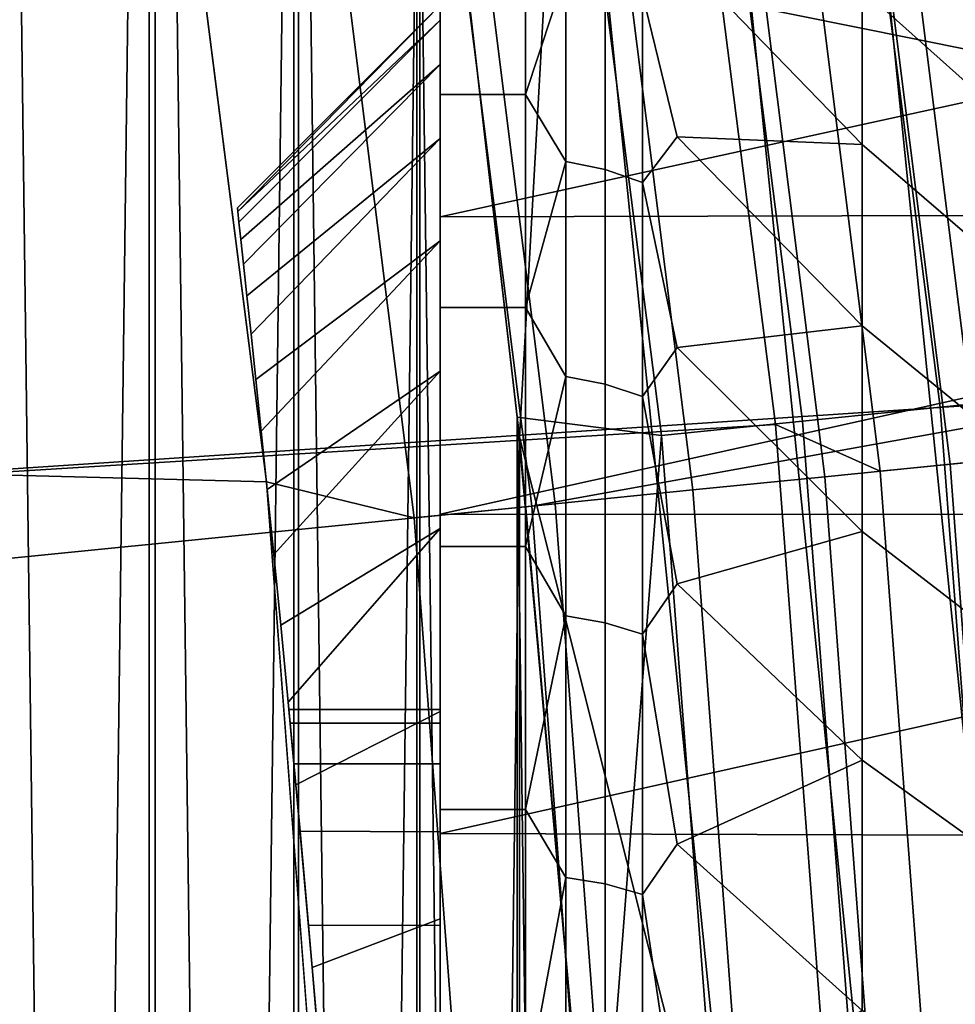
# Model space of a CAD drawing. Header units: metres. Extents: x -248 to 28, y -28 to 28.
# Tile 468 of 507: x 26.172 to 26.902, y 2.27 to 3.039. Entities that reach past the tile are written whole.
import ezdxf

# ---------------------------------------------------------------- set-up
doc = ezdxf.new("R2010")
doc.units = ezdxf.units.M
doc.layers.add('solid_10_061_053_XXX', color=7, linetype='CONTINUOUS')

msp = doc.modelspace()

# ---------------------------------------------------------------- linework, layer by layer
at = {"layer": 'solid_10_061_053_XXX'}
for points in [[(26.272715, -4.757564, 118), (26.272715, 4.757564, 118), (26.142359, 5.428349, 118)], [(26.142359, -5.428349, 118), (26.272715, -4.757564, 118), (26.142359, 5.428349, 118)], [(26.148746, 5.397497, 25), (26.277611, 4.730447, 25), (26.148746, -5.397497, 25)], [(-25.957809, 5.333074, -9.8), (26.194746, 4.010602, -9.8), (26.364351, 2.677873, -9.8), (-26.194759, 4.010514, -9.8)], [(26.385849, -4.083733, 118), (26.385849, 4.083733, 118), (26.272715, 4.757564, 118)], [(26.272715, -4.757564, 118), (26.385849, -4.083733, 118), (26.272715, 4.757564, 118)], [(26.277611, 4.730447, 25), (26.277611, -4.730447, 25), (26.148746, -5.397497, 25)], [(26.277611, 4.730447, 25), (26.389452, 4.060376, 25), (26.277611, -4.730447, 25)], [(26.571459, 2.658875, 134.685471), (27.120987, 2.757933, 133.423676), (26.946491, 4.128049, 133.423676), (26.405895, 3.980048, 134.685471)], [(27.091368, 2.75657, 117.847214), (26.916855, 4.125992, 117.847214), (26.819689, 4.111095, 117.901421), (26.993572, 2.746617, 117.901421)], [(26.884398, 4.114105, 118.5), (27.058289, 2.746946, 118.5), (25.710758, 2.657669, 118.5), (25.539848, 3.977733, 118.5)], [(26.993572, 2.746617, 117.901421), (26.819689, 4.111095, 117.901421), (26.717129, 4.095372, 117.944267), (26.890347, 2.736112, 117.944267)], [(26.935669, 4.059899, 118.503029), (27.058289, 2.746946, 118.5), (26.884398, 4.114105, 118.5)], [(26.890347, 2.736112, 117.944267), (26.717129, 4.095372, 117.944267), (26.610468, 4.07902, 117.975212), (26.782995, 2.725186, 117.975212)], [(26.481707, -3.407232, 118), (26.481707, 3.407232, 118), (26.385849, 4.083733, 118)], [(26.385849, -4.083733, 118), (26.481707, -3.407232, 118), (26.385849, 4.083733, 118)], [(26.782995, 2.725186, 117.975212), (26.610468, 4.07902, 117.975212), (26.501053, 4.062245, 117.993866), (26.672869, 2.713978, 117.993866)], [(25.710758, 2.657663, 24.5), (26.761873, 2.722493, 24.5), (26.589502, 4.075323, 24.5), (25.53985, 3.977724, 24.5)], [(26.843479, 2.686095, 24.494968), (26.67622, 4.020793, 24.494968), (26.589502, 4.075323, 24.5), (26.761873, 2.722493, 24.5)], [(26.389452, 4.060376, 25), (26.389452, -4.060376, 25), (26.277611, -4.730447, 25)], [(26.389452, 4.060376, 25), (26.484211, 3.387706, 25), (26.389452, -4.060376, 25)], [(26.672869, 2.713978, 117.993866), (26.501053, 4.062245, 117.993866), (26.481707, 3.407232, 118), (26.560226, 2.728418, 118)], [(27.129398, 2.714706, 24.376299), (26.960356, 4.06362, 24.376299), (26.895727, 4.053879, 24.419889), (27.064363, 2.708198, 24.419889)], [(26.903696, 4.05508, -9.506631), (27.072382, 2.709, -9.506631), (26.989143, 2.700671, -9.581482), (26.820976, 4.042612, -9.581482)], [(27.064363, 2.708198, 24.419889), (26.895727, 4.053879, 24.419889), (26.826021, 4.043372, 24.454567), (26.994219, 2.701179, 24.454567)], [(26.820976, 4.042612, -9.581482), (26.989143, 2.700671, -9.581482), (26.898083, 2.691559, -9.646485), (26.730482, 4.028972, -9.646485)], [(26.994219, 2.701179, 24.454567), (26.826021, 4.043372, 24.454567), (26.752432, 4.03228, 24.479738), (26.920168, 2.693769, 24.479738)], [(26.920168, 2.693769, 24.479738), (26.752432, 4.03228, 24.479738), (26.67622, 4.020793, 24.494968), (26.843479, 2.686095, 24.494968)], [(26.730482, 4.028972, -9.646485), (26.898083, 2.691559, -9.646485), (26.800344, 2.681779, -9.700823), (26.633354, 4.014332, -9.700823)], [(26.633354, 4.014332, -9.700823), (26.800344, 2.681779, -9.700823), (26.697165, 2.671454, -9.743809), (26.530817, 3.998877, -9.743809)], [(-26.194759, 4.010514, -9.8), (26.364351, 2.677873, -9.8), (26.466129, 1.339522, -9.8), (-26.364359, 2.677795, -9.8)], [(26.479723, 2.649696, -9.793713), (26.364351, 2.677873, -9.8), (26.194746, 4.010602, -9.8), (26.314732, 3.966307, -9.793713)], [(26.530817, 3.998877, -9.743809), (26.697165, 2.671454, -9.743809), (26.58984, 2.660715, -9.774903), (26.42416, 3.982801, -9.774903)], [(25.787355, 3.886818, 135.939667), (25.949041, 2.596593, 135.939667), (26.571459, 2.658875, 134.685471), (26.405895, 3.980048, 134.685471)], [(26.42416, 3.982801, -9.774903), (26.58984, 2.660715, -9.774903), (26.479723, 2.649696, -9.793713), (26.314732, 3.966307, -9.793713)], [(26.560226, -2.728418, 118), (26.560226, 2.728418, 118), (26.481707, 3.407232, 118)], [(26.481707, -3.407232, 118), (26.560226, -2.728418, 118), (26.481707, 3.407232, 118)], [(26.918625, 3.41341, 25.099174), (27.056515, 2.051531, 25.099174), (26.953115, 2.043689, 25.056189), (26.815752, 3.400364, 25.056189)], [(26.815752, 3.400364, 25.056189), (26.953115, 2.043689, 25.056189), (26.845562, 2.035532, 25.025095), (26.708748, 3.386793, 25.025095)], [(26.484211, 3.387706, 25), (26.484211, -3.387706, 25), (26.389452, -4.060376, 25)], [(26.484211, 3.387706, 25), (26.561832, 2.712746, 25), (26.484211, -3.387706, 25)], [(26.598961, 3.372869, 25.006287), (26.561832, 2.712746, 25), (26.484211, 3.387706, 25)], [(26.708748, 3.386793, 25.025095), (26.845562, 2.035532, 25.025095), (26.735212, 2.027162, 25.006287), (26.598961, 3.372869, 25.006287)], [(26.598961, 3.372869, 25.006287), (26.735212, 2.027162, 25.006287), (26.561832, 2.712746, 25)], [(26.5, 2.980358, 2.864934), (26.5, 3.098483, 2.170295), (26.5, 3.291947, 2.427757), (26.5, 3.125233, 3.124274)], [(26.963451, 3.039098, 3.656676), (26.963451, 2.942561, 3.409273), (26.829405, 3.062544, 3.356644), (26.829405, 3.163017, 3.614135)], [(26.963451, 2.942561, 5.990727), (26.963451, 3.039098, 5.743324), (26.829405, 3.163017, 5.785865), (26.829405, 3.062544, 6.043356)], [(26.566536, 3.125241, 3.124288), (26.566536, 2.980353, 2.864927), (26.5, 2.980358, 2.864934), (26.5, 3.125233, 3.124274)], [(26.566536, 2.980354, 6.535073), (26.566536, 3.125241, 6.275712), (26.5, 3.125233, 6.275726), (26.5, 2.980358, 6.535066)], [(26.5, 2.980358, 6.535066), (26.5, 3.125233, 6.275726), (26.5, 3.098483, 7.229705)], [(26.598051, 3.075961, 3.035373), (26.566536, 2.980353, 2.864927), (26.566536, 3.125241, 3.124288)], [(26.598051, 3.075961, 6.364627), (26.566536, 3.125241, 6.275712), (26.566536, 2.980354, 6.535073)], [(26.995001, 3.10074, 2.173063), (26.5, 3.098483, 2.170295), (26.5, 2.884646, 1.928946), (27.008657, 2.995847, 2.049547)], [(26.995001, 3.100733, 7.226945), (27.008657, 2.99584, 7.350461), (26.5, 3.098483, 7.229705)], [(26.5, 2.813992, 6.781211), (26.5, 2.980358, 6.535066), (26.5, 3.098483, 7.229705), (26.5, 2.884646, 7.471054)], [(27.008657, 2.99584, 7.350461), (27.022501, 2.885995, 7.469664), (26.5, 2.884646, 7.471054), (26.5, 3.098483, 7.229705)], [(26.5, 2.813992, 2.618789), (26.5, 2.884646, 1.928946), (26.5, 3.098483, 2.170295), (26.5, 2.980358, 2.864934)], [(26.658117, 3.058634, 3.04475), (26.685041, 3.090516, 3.141796), (26.829405, 2.94115, 3.108329), (26.685041, 2.947238, 2.885317)], [(26.658117, 3.058634, 6.35525), (26.685041, 2.947239, 6.514683), (26.829405, 2.94115, 6.291671), (26.685041, 3.090516, 6.258204)], [(26.685041, 3.090516, 3.141796), (26.829405, 3.062544, 3.356644), (26.829405, 2.94115, 3.108329)], [(26.685041, 3.090516, 6.258204), (26.829405, 2.94115, 6.291671), (26.829405, 3.062544, 6.043356)], [(26.598051, 2.927991, 2.787048), (26.566536, 2.980353, 2.864927), (26.598051, 3.075961, 3.035373)], [(26.598051, 3.075961, 6.364627), (26.566536, 2.980354, 6.535073), (26.598051, 2.927991, 6.612952)], [(26.598051, 3.075961, 6.364627), (26.598051, 2.927991, 6.612952), (26.628868, 2.921744, 6.608871), (26.628868, 3.069398, 6.361075)], [(26.598051, 2.927991, 2.787048), (26.598051, 3.075961, 3.035373), (26.628868, 3.069398, 3.038925), (26.628868, 2.921744, 2.79113)], [(26.628868, 3.069398, 6.361075), (26.628868, 2.921744, 6.608871), (26.658117, 2.911498, 6.602176), (26.658117, 3.058634, 6.35525)], [(26.628868, 2.921744, 2.79113), (26.628868, 3.069398, 3.038925), (26.658117, 3.058634, 3.04475), (26.658117, 2.911498, 2.797824)], [(26.963451, 2.942561, 3.409273), (26.963451, 2.825923, 3.170687), (26.829405, 2.94115, 3.108329), (26.829405, 3.062544, 3.356644)], [(26.963451, 2.825923, 6.229313), (26.963451, 2.942561, 5.990727), (26.829405, 3.062544, 6.043356), (26.829405, 2.94115, 6.291671)], [(26.658117, 3.058634, 6.35525), (26.658117, 2.911498, 6.602176), (26.685041, 2.947239, 6.514683)], [(26.658117, 2.911498, 2.797824), (26.658117, 3.058634, 3.04475), (26.685041, 2.947238, 2.885317)], [(26.5, 3.049999, 4.7), (26.341751, 2.891735, 4.699998), (26.342054, 2.888983, 4.566794)], [(26.5, 3.049999, 4.7), (26.5, 3.038392, 4.965839), (26.342054, 2.888983, 4.833201), (26.341751, 2.891735, 4.699998)], [(26.5, 3.049999, 4.7), (26.342054, 2.888983, 4.566794), (26.342958, 2.880711, 4.434087), (26.5, 3.038392, 4.434161)], [(26.5, 3.038392, 4.434161), (26.5, 3.038392, 4.965839), (26.5, 3.049999, 4.7)], [(26.5, 3.038392, 4.965839), (26.342958, 2.880712, 4.965909), (26.342054, 2.888983, 4.833201)], [(26.5, 3.003665, 4.170384), (26.5, 3.038392, 4.434161), (26.342958, 2.880711, 4.434087), (26.344461, 2.866945, 4.301844)], [(26.5, 3.038392, 4.965839), (26.5, 3.003665, 5.229615), (26.344461, 2.866945, 5.098152), (26.342958, 2.880712, 4.965909)], [(26.5, 3.003665, 4.170384), (26.5, 3.003665, 5.229615), (26.5, 3.038392, 4.965839)], [(26.5, 3.003665, 4.170384), (26.5, 3.038392, 4.965839), (26.5, 3.038392, 4.434161)], [(26.5, 3.003665, 4.170384), (26.344461, 2.866945, 4.301844), (26.346546, 2.847717, 4.17044)], [(26.5, 3.003665, 5.229615), (26.346546, 2.847718, 5.229555), (26.344461, 2.866945, 5.098152)], [(26.5, 2.946074, 3.910608), (26.5, 3.003665, 4.170384), (26.346546, 2.847717, 4.17044), (26.349203, 2.823029, 4.03984)], [(26.5, 3.003665, 5.229615), (26.5, 2.946074, 5.489392), (26.349203, 2.82303, 5.360156), (26.346546, 2.847718, 5.229555)], [(26.5, 2.946074, 3.910608), (26.5, 2.946074, 5.489392), (26.5, 3.003665, 5.229615)], [(26.5, 2.946074, 3.910608), (26.5, 3.003665, 5.229615), (26.5, 3.003665, 4.170384)], [(27.022501, 2.886001, 1.930344), (27.008657, 2.995847, 2.049547), (26.5, 2.884646, 1.928946)], [(26.566536, 2.980353, 2.864927), (26.566536, 2.813991, 2.618786), (26.5, 2.813992, 2.618789), (26.5, 2.980358, 2.864934)], [(26.566536, 2.813992, 6.781214), (26.566536, 2.980354, 6.535073), (26.5, 2.980358, 6.535066), (26.5, 2.813992, 6.781211)], [(26.598051, 2.927991, 6.612952), (26.566536, 2.980354, 6.535073), (26.566536, 2.813992, 6.781214)], [(26.598051, 2.927991, 2.787048), (26.566536, 2.813991, 2.618786), (26.566536, 2.980353, 2.864927)], [(26.5, 2.946074, 3.910608), (26.349203, 2.823029, 4.03984), (26.352398, 2.793057, 3.910849)], [(26.5, 2.946074, 5.489392), (26.352396, 2.793059, 5.489146), (26.349203, 2.82303, 5.360156)], [(26.5, 2.946074, 5.489392), (26.5, 2.866057, 5.743174), (26.356112, 2.75778, 5.616579), (26.352396, 2.793059, 5.489146)], [(26.5, 2.866057, 3.656826), (26.5, 2.946074, 3.910608), (26.352398, 2.793057, 3.910849), (26.356112, 2.757778, 3.783417)], [(26.5, 2.866057, 3.656826), (26.5, 2.866057, 5.743174), (26.5, 2.946074, 5.489392)], [(26.5, 2.866057, 3.656826), (26.5, 2.946074, 5.489392), (26.5, 2.946074, 3.910608)], [(26.658117, 2.911498, 6.602176), (26.685041, 2.782725, 6.758089), (26.829405, 2.799665, 6.529113), (26.685041, 2.947239, 6.514683)], [(26.658117, 2.911498, 2.797824), (26.685041, 2.947238, 2.885317), (26.829405, 2.799665, 2.870887), (26.685041, 2.782725, 2.641911)], [(26.685041, 2.947239, 6.514683), (26.829405, 2.799665, 6.529113), (26.829405, 2.94115, 6.291671)], [(26.685041, 2.947238, 2.885317), (26.829405, 2.94115, 3.108329), (26.829405, 2.799665, 2.870887)], [(26.963451, 2.825923, 3.170687), (26.963451, 2.689982, 2.942547), (26.829405, 2.799665, 2.870887), (26.829405, 2.94115, 3.108329)], [(26.963451, 2.689982, 6.457453), (26.963451, 2.825923, 6.229313), (26.829405, 2.94115, 6.291671), (26.829405, 2.799665, 6.529113)], [(26.598051, 2.76002, 2.55179), (26.566536, 2.813991, 2.618786), (26.598051, 2.927991, 2.787048)], [(26.598051, 2.927991, 6.612952), (26.566536, 2.813992, 6.781214), (26.598051, 2.76002, 6.84821)], [(26.598051, 2.927991, 6.612952), (26.598051, 2.76002, 6.84821), (26.628868, 2.754131, 6.843626), (26.628868, 2.921744, 6.608871)], [(26.598051, 2.76002, 2.55179), (26.598051, 2.927991, 2.787048), (26.628868, 2.921744, 2.79113), (26.628868, 2.754131, 2.556374)], [(26.628868, 2.921744, 6.608871), (26.628868, 2.754131, 6.843626), (26.658117, 2.744473, 6.836109), (26.658117, 2.911498, 6.602176)], [(26.628868, 2.754131, 2.556374), (26.628868, 2.921744, 2.79113), (26.658117, 2.911498, 2.797824), (26.658117, 2.744473, 2.563891)], [(26.658117, 2.911498, 6.602176), (26.658117, 2.744473, 6.836109), (26.685041, 2.782725, 6.758089)], [(26.658117, 2.744473, 2.563891), (26.658117, 2.911498, 2.797824), (26.685041, 2.782725, 2.641911)], [(26.342054, 2.888983, 4.833201), (26.342054, 2.888983, 4.566794), (26.341751, 2.891735, 4.699998)], [(26.342958, 2.880712, 4.965909), (26.342958, 2.880711, 4.434087), (26.342054, 2.888983, 4.566794)], [(26.342958, 2.880712, 4.965909), (26.342054, 2.888983, 4.566794), (26.342054, 2.888983, 4.833201)], [(27.022501, 2.886001, 1.930344), (26.5, 2.884646, 1.928946), (26.5, 2.652521, 1.705978), (27.036327, 2.771414, 1.815687)], [(27.022501, 2.885995, 7.469664), (27.036329, 2.771407, 7.58432), (26.5, 2.652521, 7.694022), (26.5, 2.884646, 7.471054)], [(26.5, 2.627343, 7.012372), (26.5, 2.813992, 6.781211), (26.5, 2.884646, 7.471054), (26.5, 2.652521, 7.694022)], [(26.5, 2.627343, 2.387628), (26.5, 2.652521, 1.705978), (26.5, 2.884646, 1.928946), (26.5, 2.813992, 2.618789)], [(26.344461, 2.866945, 5.098152), (26.342958, 2.880711, 4.434087), (26.342958, 2.880712, 4.965909)], [(26.344461, 2.866945, 5.098152), (26.344461, 2.866945, 4.301844), (26.342958, 2.880711, 4.434087)], [(26.346546, 2.847718, 5.229555), (26.346546, 2.847717, 4.17044), (26.344461, 2.866945, 4.301844)], [(26.346546, 2.847718, 5.229555), (26.344461, 2.866945, 4.301844), (26.344461, 2.866945, 5.098152)], [(26.5, 2.866057, 3.656826), (26.356112, 2.757778, 3.783417), (26.360312, 2.717347, 3.657916)], [(26.5, 2.866057, 5.743174), (26.360312, 2.717349, 5.74208), (26.356112, 2.75778, 5.616579)], [(26.5, 2.76424, 3.411018), (26.5, 2.866057, 3.656826), (26.360312, 2.717347, 3.657916), (26.364973, 2.671733, 3.534314)], [(26.5, 2.866057, 5.743174), (26.5, 2.76424, 5.988982), (26.364973, 2.671735, 5.865682), (26.360312, 2.717349, 5.74208)], [(26.5, 2.76424, 3.411018), (26.5, 2.76424, 5.988982), (26.5, 2.866057, 5.743174)], [(26.5, 2.76424, 3.411018), (26.5, 2.866057, 5.743174), (26.5, 2.866057, 3.656826)], [(26.349203, 2.82303, 5.360156), (26.346546, 2.847717, 4.17044), (26.346546, 2.847718, 5.229555)], [(26.349203, 2.82303, 5.360156), (26.349203, 2.823029, 4.03984), (26.346546, 2.847717, 4.17044)], [(26.352396, 2.793059, 5.489146), (26.349203, 2.823029, 4.03984), (26.349203, 2.82303, 5.360156)], [(26.352396, 2.793059, 5.489146), (26.352398, 2.793057, 3.910849), (26.349203, 2.823029, 4.03984)], [(26.566536, 2.813991, 2.618786), (26.566536, 2.627351, 2.387636), (26.5, 2.627343, 2.387628), (26.5, 2.813992, 2.618789)], [(26.566536, 2.627351, 7.012364), (26.566536, 2.813992, 6.781214), (26.5, 2.813992, 6.781211), (26.5, 2.627343, 7.012372)], [(26.598051, 2.76002, 6.84821), (26.566536, 2.813992, 6.781214), (26.566536, 2.627351, 7.012364)], [(26.598051, 2.76002, 2.55179), (26.566536, 2.627351, 2.387636), (26.566536, 2.813991, 2.618786)], [(26.685041, 2.782725, 2.641911), (26.829405, 2.799665, 2.870887), (26.829405, 2.639056, 2.64594)], [(26.685041, 2.782725, 6.758089), (26.829405, 2.639056, 6.75406), (26.829405, 2.799665, 6.529113)], [(26.963451, 2.689982, 2.942547), (26.963451, 2.535665, 2.726413), (26.829405, 2.639056, 2.64594), (26.829405, 2.799665, 2.870887)], [(26.963451, 2.535665, 6.673587), (26.963451, 2.689982, 6.457453), (26.829405, 2.799665, 6.529113), (26.829405, 2.639056, 6.75406)], [(26.356112, 2.75778, 5.616579), (26.352398, 2.793057, 3.910849), (26.352396, 2.793059, 5.489146)], [(26.356112, 2.75778, 5.616579), (26.356112, 2.757778, 3.783417), (26.352398, 2.793057, 3.910849)], [(26.658117, 2.744473, 2.563891), (26.685041, 2.782725, 2.641911), (26.829405, 2.639056, 2.64594), (26.685041, 2.598158, 2.413329)], [(26.658117, 2.744473, 6.836109), (26.685041, 2.598158, 6.986671), (26.829405, 2.639056, 6.75406), (26.685041, 2.782725, 6.758089)], [(27.050163, 2.652269, 1.705761), (27.036327, 2.771414, 1.815687), (26.5, 2.652521, 1.705978)], [(27.036329, 2.771407, 7.58432), (27.050163, 2.652263, 7.694245), (26.5, 2.652521, 7.694022)], [(26.5, 2.76424, 3.411018), (26.364973, 2.671733, 3.534314), (26.370049, 2.621162, 3.413073)], [(26.5, 2.76424, 5.988982), (26.370049, 2.621164, 5.986923), (26.364973, 2.671735, 5.865682)], [(26.5, 2.641382, 3.17501), (26.5, 2.76424, 3.411018), (26.370049, 2.621162, 3.413073), (26.375494, 2.565805, 3.294597)], [(26.5, 2.76424, 5.988982), (26.5, 2.641382, 6.22499), (26.375494, 2.565807, 6.105399), (26.370049, 2.621164, 5.986923)], [(26.5, 2.641382, 3.17501), (26.5, 2.641382, 6.22499), (26.5, 2.76424, 5.988982)], [(26.5, 2.641382, 3.17501), (26.5, 2.76424, 5.988982), (26.5, 2.76424, 3.411018)], [(26.360312, 2.717349, 5.74208), (26.356112, 2.757778, 3.783417), (26.356112, 2.75778, 5.616579)], [(26.360312, 2.717349, 5.74208), (26.360312, 2.717347, 3.657916), (26.356112, 2.757778, 3.783417)], [(26.598051, 2.573195, 2.331207), (26.566536, 2.627351, 2.387636), (26.598051, 2.76002, 2.55179)], [(26.598051, 2.76002, 6.84821), (26.566536, 2.627351, 7.012364), (26.598051, 2.573195, 7.068793)], [(26.670963, 1.331092, 134.685471), (27.225864, 1.380737, 133.423676), (27.120987, 2.757933, 133.423676), (26.571459, 2.658875, 134.685471)], [(26.598051, 2.76002, 6.84821), (26.598051, 2.573195, 7.068793), (26.628868, 2.567705, 7.063739), (26.628868, 2.754131, 6.843626)], [(26.598051, 2.573195, 2.331207), (26.598051, 2.76002, 2.55179), (26.628868, 2.754131, 2.556374), (26.628868, 2.567705, 2.336261)], [(26.628868, 2.754131, 6.843626), (26.628868, 2.567705, 7.063739), (26.658117, 2.558701, 7.05545), (26.658117, 2.744473, 6.836109)], [(26.628868, 2.567705, 2.336261), (26.628868, 2.754131, 2.556374), (26.658117, 2.744473, 2.563891), (26.658117, 2.558701, 2.34455)], [(27.058289, 2.746946, 118.5), (27.162636, 1.373994, 118.5), (25.813482, 1.330576, 118.5), (25.710758, 2.657669, 118.5)], [(27.09808, 1.37508, 117.901421), (26.993572, 2.746617, 117.901421), (26.890347, 2.736112, 117.944267), (26.994455, 1.36982, 117.944267)], [(26.658117, 2.744473, 6.836109), (26.658117, 2.558701, 7.05545), (26.685041, 2.598158, 6.986671)], [(26.658117, 2.558701, 2.34455), (26.658117, 2.744473, 2.563891), (26.685041, 2.598158, 2.413329)], [(26.994455, 1.36982, 117.944267), (26.890347, 2.736112, 117.944267), (26.782995, 2.725186, 117.975212), (26.886688, 1.364349, 117.975212)], [(25.813482, 1.330576, 24.5), (26.865471, 1.362581, 24.5), (26.761873, 2.722493, 24.5), (25.710758, 2.657663, 24.5)], [(26.621344, -2.047934, 118), (26.621344, 2.047934, 118), (26.560226, 2.728418, 118)], [(26.672869, 2.713978, 117.993866), (26.560226, 2.728418, 118), (26.621344, 2.047934, 118)], [(26.560226, -2.728418, 118), (26.621344, -2.047934, 118), (26.560226, 2.728418, 118)], [(26.886688, 1.364349, 117.975212), (26.782995, 2.725186, 117.975212), (26.672869, 2.713978, 117.993866), (26.776136, 1.358736, 117.993866)], [(26.944002, 1.344719, 24.494968), (26.843479, 2.686095, 24.494968), (26.761873, 2.722493, 24.5), (26.865471, 1.362581, 24.5)], [(26.364973, 2.671735, 5.865682), (26.360312, 2.717347, 3.657916), (26.360312, 2.717349, 5.74208)], [(26.364973, 2.671735, 5.865682), (26.364973, 2.671733, 3.534314), (26.360312, 2.717347, 3.657916)], [(26.561832, 2.712746, 25), (26.561832, -2.712746, 25), (26.484211, -3.387706, 25)], [(26.561832, 2.712746, 25), (26.622246, 2.036155, 25), (26.561832, -2.712746, 25)], [(26.735212, 2.027162, 25.006287), (26.622246, 2.036155, 25), (26.561832, 2.712746, 25)], [(26.776136, 1.358736, 117.993866), (26.672869, 2.713978, 117.993866), (26.621344, 2.047934, 118), (26.665035, 1.365975, 118)], [(26.989143, 2.700671, -9.581482), (27.090212, 1.352016, -9.581482), (26.998808, 1.347455, -9.646485), (26.898083, 2.691559, -9.646485)], [(26.898083, 2.691559, -9.646485), (26.998808, 1.347455, -9.646485), (26.900705, 1.342558, -9.700823), (26.800344, 2.681779, -9.700823)], [(27.020977, 1.348561, 24.479738), (26.920168, 2.693769, 24.479738), (26.843479, 2.686095, 24.494968), (26.944002, 1.344719, 24.494968)], [(-26.364359, 2.677795, -9.8), (26.466129, 1.339522, -9.8), (26.5, 0, -9.8), (-26.466131, 1.339472, -9.8)], [(26.578884, 1.326497, -9.793713), (26.466129, 1.339522, -9.8), (26.364351, 2.677873, -9.8), (26.479723, 2.649696, -9.793713)], [(26.800344, 2.681779, -9.700823), (26.900705, 1.342558, -9.700823), (26.797138, 1.33739, -9.743809), (26.697165, 2.671454, -9.743809)], [(26.370049, 2.621164, 5.986923), (26.364973, 2.671733, 3.534314), (26.364973, 2.671735, 5.865682)], [(26.370049, 2.621164, 5.986923), (26.370049, 2.621162, 3.413073), (26.364973, 2.671733, 3.534314)], [(26.697165, 2.671454, -9.743809), (26.797138, 1.33739, -9.743809), (26.689411, 1.332013, -9.774903), (26.58984, 2.660715, -9.774903)], [(25.949041, 2.596593, 135.939667), (26.046215, 1.299913, 135.939667), (26.670963, 1.331092, 134.685471), (26.571459, 2.658875, 134.685471)], [(26.58984, 2.660715, -9.774903), (26.689411, 1.332013, -9.774903), (26.578884, 1.326497, -9.793713), (26.479723, 2.649696, -9.793713)], [(26.5, 2.421793, 7.22684), (26.5, 2.627343, 7.012372), (26.5, 2.652521, 7.694022), (26.5, 2.403043, 7.897707)], [(27.050163, 2.652263, 7.694245), (27.063799, 2.528793, 7.799227), (26.5, 2.403043, 7.897707), (26.5, 2.652521, 7.694022)], [(26.5, 2.198775, 1.97688), (26.5, 2.403043, 1.502294), (26.5, 2.652521, 1.705978), (26.5, 2.421793, 2.17316)], [(27.063799, 2.528799, 1.600779), (27.050163, 2.652269, 1.705761), (26.5, 2.652521, 1.705978), (26.5, 2.403043, 1.502294)], [(26.5, 2.627343, 2.387628), (26.5, 2.421793, 2.17316), (26.5, 2.652521, 1.705978)], [(26.5, 2.641382, 3.17501), (26.375494, 2.565805, 3.294597), (26.381271, 2.505695, 3.178878)], [(26.5, 2.641382, 6.22499), (26.381271, 2.505697, 6.221117), (26.375494, 2.565807, 6.105399)], [(26.5, 2.498407, 2.950585), (26.5, 2.641382, 3.17501), (26.381271, 2.505695, 3.178878), (26.387331, 2.441056, 3.06625)], [(26.5, 2.641382, 6.22499), (26.5, 2.498407, 6.449415), (26.387331, 2.441059, 6.333746), (26.381271, 2.505697, 6.221117)], [(26.5, 2.489331, 4.930707), (26.5, 2.498407, 6.449415), (26.5, 2.641382, 6.22499), (26.5, 2.5, 4.7)], [(26.5, 2.5, 4.7), (26.5, 2.641382, 6.22499), (26.5, 2.641382, 3.17501), (26.5, 2.498407, 2.950585)], [(26.685041, 2.598158, 2.413329), (26.829405, 2.639056, 2.64594), (26.829405, 2.46042, 2.435024)], [(26.685041, 2.598158, 6.986671), (26.829405, 2.46042, 6.964976), (26.829405, 2.639056, 6.75406)], [(26.963451, 2.535665, 2.726413), (26.963451, 2.364027, 2.52376), (26.829405, 2.46042, 2.435024), (26.829405, 2.639056, 2.64594)], [(26.963451, 2.364027, 6.87624), (26.963451, 2.535665, 6.673587), (26.829405, 2.639056, 6.75406), (26.829405, 2.46042, 6.964976)], [(26.566536, 2.627351, 2.387636), (26.566536, 2.421781, 2.173149), (26.5, 2.421793, 2.17316), (26.5, 2.627343, 2.387628)], [(26.566536, 2.421781, 7.226851), (26.566536, 2.627351, 7.012364), (26.5, 2.627343, 7.012372), (26.5, 2.421793, 7.22684)], [(26.598051, 2.573195, 2.331207), (26.566536, 2.421781, 2.173149), (26.566536, 2.627351, 2.387636)], [(26.598051, 2.573195, 7.068793), (26.566536, 2.627351, 7.012364), (26.566536, 2.421781, 7.226851)], [(26.375494, 2.565807, 6.105399), (26.370049, 2.621162, 3.413073), (26.370049, 2.621164, 5.986923)], [(26.375494, 2.565807, 6.105399), (26.375494, 2.565805, 3.294597), (26.370049, 2.621162, 3.413073)], [(26.658117, 2.558701, 2.34455), (26.685041, 2.598158, 2.413329), (26.829405, 2.46042, 2.435024), (26.685041, 2.394872, 2.201225)], [(26.658117, 2.558701, 7.05545), (26.685041, 2.394872, 7.198775), (26.829405, 2.46042, 6.964976), (26.685041, 2.598158, 6.986671)], [(26.598051, 2.368793, 2.126804), (26.566536, 2.421781, 2.173149), (26.598051, 2.573195, 2.331207)], [(26.598051, 2.573195, 7.068793), (26.566536, 2.421781, 7.226851), (26.598051, 2.368793, 7.273196)], [(26.598051, 2.573195, 7.068793), (26.598051, 2.368793, 7.273196), (26.628868, 2.363739, 7.267705), (26.628868, 2.567705, 7.063739)], [(26.598051, 2.368793, 2.126804), (26.598051, 2.573195, 2.331207), (26.628868, 2.567705, 2.336261), (26.628868, 2.363739, 2.132295)], [(26.381271, 2.505697, 6.221117), (26.375494, 2.565805, 3.294597), (26.375494, 2.565807, 6.105399)], [(26.381811, 2.500001, 4.699982), (26.381271, 2.505695, 3.178878), (26.375494, 2.565805, 3.294597), (26.381271, 2.505697, 6.221117)], [(26.628868, 2.567705, 7.063739), (26.628868, 2.363739, 7.267705), (26.658117, 2.35545, 7.258701), (26.658117, 2.558701, 7.05545)], [(26.628868, 2.363739, 2.132295), (26.628868, 2.567705, 2.336261), (26.658117, 2.558701, 2.34455), (26.658117, 2.35545, 2.141299)], [(26.658117, 2.558701, 7.05545), (26.658117, 2.35545, 7.258701), (26.685041, 2.394872, 7.198775)], [(26.658117, 2.35545, 2.141299), (26.658117, 2.558701, 2.34455), (26.685041, 2.394872, 2.201225)], [(27.077246, 2.401209, 1.500907), (27.063799, 2.528799, 1.600779), (26.5, 2.403043, 1.502294)], [(27.063799, 2.528793, 7.799227), (27.077248, 2.401202, 7.899098), (26.5, 2.403043, 7.897707)], [(26.382816, 2.489371, 4.930276), (26.381811, 2.500001, 4.699982), (26.381271, 2.505697, 6.221117), (26.387331, 2.441059, 6.333746)], [(26.390657, 2.404837, 4.016805), (26.387331, 2.441056, 3.06625), (26.381271, 2.505695, 3.178878), (26.385798, 2.457578, 4.24141)], [(26.382818, 2.489367, 4.469688), (26.385798, 2.457578, 4.24141), (26.381271, 2.505695, 3.178878)], [(26.381811, 2.500001, 4.699982), (26.382818, 2.489367, 4.469688), (26.381271, 2.505695, 3.178878)], [(26.5, 2.5, 4.7), (26.5, 2.489331, 4.469292), (26.382818, 2.489367, 4.469688), (26.381811, 2.500001, 4.699982)], [(26.5, 2.489331, 4.930707), (26.5, 2.5, 4.7), (26.381811, 2.500001, 4.699982), (26.382816, 2.489371, 4.930276)], [(26.5, 2.489331, 4.469292), (26.5, 2.5, 4.7), (26.5, 2.498407, 2.950585)], [(26.5, 2.336431, 2.739492), (26.5, 2.498407, 2.950585), (26.387331, 2.441056, 3.06625), (26.400122, 2.298594, 2.85075)], [(26.5, 2.336431, 6.660508), (26.400122, 2.298596, 6.549247), (26.387331, 2.441059, 6.333746), (26.5, 2.498407, 6.449415)], [(26.5, 2.33118, 5.603106), (26.5, 2.336431, 6.660508), (26.5, 2.498407, 6.449415), (26.5, 2.404561, 5.384164)], [(26.5, 2.45744, 5.159332), (26.5, 2.404561, 5.384164), (26.5, 2.498407, 6.449415)], [(26.5, 2.489331, 4.930707), (26.5, 2.45744, 5.159332), (26.5, 2.498407, 6.449415)], [(26.5, 2.45744, 4.240668), (26.5, 2.489331, 4.469292), (26.5, 2.498407, 2.950585), (26.5, 2.336431, 2.739492)], [(26.385798, 2.457585, 5.158553), (26.382816, 2.489371, 4.930276), (26.387331, 2.441059, 6.333746)], [(26.5, 2.45744, 5.159332), (26.5, 2.489331, 4.930707), (26.382816, 2.489371, 4.930276), (26.385798, 2.457585, 5.158553)], [(26.5, 2.45744, 4.240668), (26.385798, 2.457578, 4.24141), (26.382818, 2.489367, 4.469688), (26.5, 2.489331, 4.469292)], [(26.390656, 2.404846, 5.383161), (26.385798, 2.457585, 5.158553), (26.387331, 2.441059, 6.333746)], [(26.5, 2.404561, 5.384164), (26.5, 2.45744, 5.159332), (26.385798, 2.457585, 5.158553), (26.390656, 2.404846, 5.383161)], [(26.5, 2.404561, 4.015836), (26.390657, 2.404837, 4.016805), (26.385798, 2.457578, 4.24141), (26.5, 2.45744, 4.240668)], [(26.5, 2.404561, 4.015836), (26.5, 2.45744, 4.240668), (26.5, 2.336431, 2.739492)], [(26.685041, 2.394872, 2.201225), (26.829405, 2.46042, 2.435024), (26.829405, 2.264976, 2.23958)], [(26.685041, 2.394872, 7.198775), (26.829405, 2.264976, 7.160419), (26.829405, 2.46042, 6.964976)], [(26.963451, 2.364027, 2.52376), (26.963451, 2.17624, 2.335974), (26.829405, 2.264976, 2.23958), (26.829405, 2.46042, 2.435024)], [(26.963451, 2.17624, 7.064026), (26.963451, 2.364027, 6.87624), (26.829405, 2.46042, 6.964976), (26.829405, 2.264976, 7.160419)], [(26.397228, 2.331597, 5.602027), (26.390656, 2.404846, 5.383161), (26.387331, 2.441059, 6.333746), (26.400122, 2.298596, 6.549247)], [(26.405296, 2.238379, 3.5866), (26.400122, 2.298594, 2.85075), (26.387331, 2.441056, 3.06625), (26.39723, 2.331584, 3.79794)], [(26.390657, 2.404837, 4.016805), (26.39723, 2.331584, 3.79794), (26.387331, 2.441056, 3.06625)], [(26.5, 2.198775, 7.42312), (26.5, 2.421793, 7.22684), (26.5, 2.403043, 7.897707)], [(26.566536, 2.421781, 2.173149), (26.566536, 2.198767, 1.976872), (26.5, 2.198775, 1.97688), (26.5, 2.421793, 2.17316)], [(26.566536, 2.198767, 7.423128), (26.566536, 2.421781, 7.226851), (26.5, 2.421793, 7.22684), (26.5, 2.198775, 7.42312)], [(26.598051, 2.368793, 2.126804), (26.566536, 2.198767, 1.976872), (26.566536, 2.421781, 2.173149)], [(26.598051, 2.368793, 7.273196), (26.566536, 2.421781, 7.226851), (26.566536, 2.198767, 7.423128)], [(26.5, 2.33118, 5.603106), (26.5, 2.404561, 5.384164), (26.390656, 2.404846, 5.383161), (26.397228, 2.331597, 5.602027)], [(26.5, 2.33118, 3.796895), (26.39723, 2.331584, 3.79794), (26.390657, 2.404837, 4.016805), (26.5, 2.404561, 4.015836)], [(26.5, 2.33118, 3.796895), (26.5, 2.404561, 4.015836), (26.5, 2.336431, 2.739492)], [(26.5, 1.9599, 7.599791), (26.5, 2.198775, 7.42312), (26.5, 2.403043, 7.897707), (26.5, 2.137729, 8.080831)], [(27.077248, 2.401202, 7.899098), (27.090332, 2.269735, 7.993676), (26.5, 2.137729, 8.080831), (26.5, 2.403043, 7.897707)], [(26.5, 1.9599, 1.800209), (26.5, 2.137729, 1.319169), (26.5, 2.403043, 1.502294), (26.5, 2.198775, 1.97688)], [(27.09033, 2.269742, 1.406328), (27.077246, 2.401209, 1.500907), (26.5, 2.403043, 1.502294), (26.5, 2.137729, 1.319169)], [(26.658117, 2.35545, 2.141299), (26.685041, 2.394872, 2.201225), (26.829405, 2.264976, 2.23958), (26.685041, 2.174336, 2.007129)], [(26.658117, 2.35545, 7.258701), (26.685041, 2.174336, 7.392871), (26.829405, 2.264976, 7.160419), (26.685041, 2.394872, 7.198775)], [(26.598051, 2.14821, 1.93998), (26.566536, 2.198767, 1.976872), (26.598051, 2.368793, 2.126804)], [(26.598051, 2.368793, 7.273196), (26.566536, 2.198767, 7.423128), (26.598051, 2.14821, 7.46002)], [(26.598051, 2.368793, 7.273196), (26.598051, 2.14821, 7.46002), (26.628868, 2.143626, 7.454131), (26.628868, 2.363739, 7.267705)], [(26.598051, 2.14821, 1.93998), (26.598051, 2.368793, 2.126804), (26.628868, 2.363739, 2.132295), (26.628868, 2.143626, 1.945869)], [(26.628868, 2.363739, 7.267705), (26.628868, 2.143626, 7.454131), (26.658117, 2.136109, 7.444473), (26.658117, 2.35545, 7.258701)], [(26.628868, 2.143626, 1.945869), (26.628868, 2.363739, 2.132295), (26.658117, 2.35545, 2.141299), (26.658117, 2.136109, 1.955527)], [(26.658117, 2.35545, 7.258701), (26.658117, 2.136109, 7.444473), (26.685041, 2.174336, 7.392871)], [(26.658117, 2.136109, 1.955527), (26.658117, 2.35545, 2.141299), (26.685041, 2.174336, 2.007129)], [(26.405294, 2.238395, 5.813368), (26.397228, 2.331597, 5.602027), (26.400122, 2.298596, 6.549247)], [(26.5, 2.237901, 5.814361), (26.5, 2.33118, 5.603106), (26.397228, 2.331597, 5.602027), (26.405294, 2.238395, 5.813368)], [(26.5, 2.237901, 3.585639), (26.405296, 2.238379, 3.5866), (26.39723, 2.331584, 3.79794), (26.5, 2.33118, 3.796895)], [(26.5, 2.156685, 2.543335), (26.5, 2.336431, 2.739492), (26.400122, 2.298594, 2.85075), (26.413456, 2.139946, 2.649944)], [(26.5, 2.156685, 6.856665), (26.413456, 2.139949, 6.750051), (26.400122, 2.298596, 6.549247), (26.5, 2.336431, 6.660508)], [(26.5, 2.125543, 6.016075), (26.5, 2.156685, 6.856665), (26.5, 2.336431, 6.660508), (26.5, 2.237901, 5.814361)], [(26.5, 2.33118, 5.603106), (26.5, 2.237901, 5.814361), (26.5, 2.336431, 6.660508)], [(26.5, 2.237901, 3.585639), (26.5, 2.33118, 3.796895), (26.5, 2.336431, 2.739492), (26.5, 2.156685, 2.543335)], [(26.414579, 2.126023, 6.015298), (26.405294, 2.238395, 5.813368), (26.400122, 2.298596, 6.549247), (26.413456, 2.139949, 6.750051)], [(26.414581, 2.126004, 3.384671), (26.413456, 2.139946, 2.649944), (26.400122, 2.298594, 2.85075), (26.405296, 2.238379, 3.5866)], [(27.103025, 2.134624, 1.317193), (27.09033, 2.269742, 1.406328), (26.5, 2.137729, 1.319169)]]:
    msp.add_3dface(points, dxfattribs=at)

doc.saveas('drawing.dxf')
